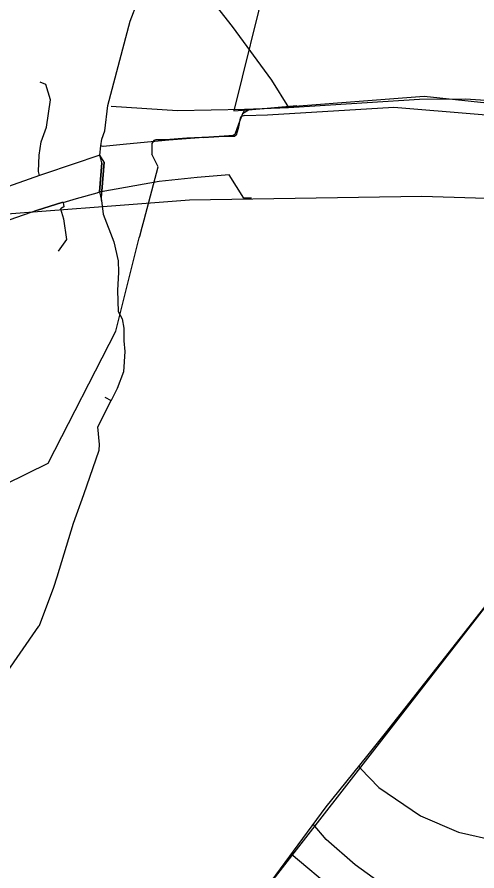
# Model space of a CAD drawing. Extents: x -662500 to -653478, y -1056827 to -1049993.
# Drawn here: x -659945.9 to -659822.2, y -1052202.5 to -1051972.7 of the extents above; entities that cross this region are included whole.
import ezdxf

# ---------------------------------------------------------------- set-up
doc = ezdxf.new("R2010")
doc.units = 0
for name, color, linetype in [('Vrstva 1', 7, 'Continuous'), ('Vrstva 24', 7, 'Continuous'), ('Vrstva 45', 7, 'Continuous'), ('Vrstva 48', 7, 'Continuous'), ('Vrstva 5', 7, 'Continuous'), ('Vrstva 7', 7, 'Continuous')]:
    doc.layers.add(name, color=color, linetype=linetype)

msp = doc.modelspace()

# ---------------------------------------------------------------- linework, layer by layer
at = {"layer": 'Vrstva 1'}
msp.add_lwpolyline([(-659675.39, -1052019.4), (-659639.54, -1052020.88), (-659636.44, -1052033.86), (-659626.36, -1052069.96), (-659618.18, -1052102.6), (-659620.12, -1052107.5), (-659721.07, -1052150.88), (-659741.57, -1052138.62), (-659753.8, -1052131.2), (-659796, -1052100.66), (-659846.91, -1052165.44), (-659851.91, -1052171.69), (-659862.84, -1052185.26), (-659882.68, -1052212.21), (-659879.78, -1052220.54), (-659869.29, -1052233.66), (-659871.6, -1052238.48), (-659931.31, -1052348.25), (-659940.37, -1052344.82), (-659945.94, -1052342.8), (-659950.73, -1052341.07)], dxfattribs=at)
at = {"layer": 'Vrstva 24'}
for points in [[(-659753.8, -1052131.2), (-659756.5, -1052119), (-659758.5, -1052094.5), (-659748, -1052057.5), (-659747, -1052045), (-659751.5, -1052036), (-659761, -1052028), (-659773.5, -1052023), (-659837, -1052021), (-659899.5, -1052022), (-659958, -1052026.5), (-659996.5, -1052023), (-660000, -1052023), (-660013, -1052023)], [(-659753.8, -1052131.2), (-659796, -1052100.66), (-659846.91, -1052165.44), (-659851.91, -1052171.69), (-659862.84, -1052185.26), (-659882.68, -1052212.21), (-659879.78, -1052220.54), (-659869.29, -1052233.66), (-659864.18, -1052240.66), (-659838.29, -1052261.09), (-659825.01, -1052269.17), (-659812.36, -1052274.48), (-659788.46, -1052248.64), (-659728.23, -1052251.8), (-659713.25, -1052253.61), (-659697.8, -1052231.4), (-659688.24, -1052209.97)]]:
    msp.add_lwpolyline(points, dxfattribs=at)
at = {"layer": 'Vrstva 45'}
for p, q in [((-659884.7, -1051997.54), (-659885.32, -1051998.78)), ((-659884.7, -1051997.54), (-659885.32, -1051998.78)), ((-659884.7, -1051997.54), (-659872.93, -1051997.03)), ((-659884.7, -1051997.54), (-659872.93, -1051997.03)), ((-659872.93, -1051997.03), (-659865.86, -1051996.6)), ((-659872.93, -1051997.03), (-659865.86, -1051996.6)), ((-659872.93, -1051997.03), (-659865.86, -1051996.6)), ((-659872.93, -1051997.03), (-659865.86, -1051996.6)), ((-659872.93, -1051997.03), (-659865.86, -1051996.6)), ((-659872.93, -1051997.03), (-659865.86, -1051996.6)), ((-659884.75, -1051999.23), (-659878.58, -1051999.04)), ((-659884.75, -1051999.23), (-659878.58, -1051999.04)), ((-659895.81, -1052005.18), (-659890.25, -1052004.78)), ((-659895.81, -1052005.18), (-659890.25, -1052004.78)), ((-659923.68, -1052009.86), (-659923.4, -1052007.4)), ((-659923.68, -1052009.86), (-659923.4, -1052007.4)), ((-659923.68, -1052009.86), (-659923.4, -1052007.4)), ((-659923.68, -1052009.86), (-659923.4, -1052007.4)), ((-659917.4, -1052007.06), (-659922.75, -1052007.52)), ((-659917.4, -1052007.06), (-659922.75, -1052007.52)), ((-659923.41, -1052010.89), (-659923.68, -1052009.86)), ((-659923.41, -1052010.89), (-659923.68, -1052009.86)), ((-659923.12, -1052011.97), (-659923.72, -1052019.76)), ((-659923.12, -1052011.97), (-659923.72, -1052019.76)), ((-659922.46, -1052011.76), (-659923.17, -1052019.57)), ((-659922.46, -1052011.76), (-659923.17, -1052019.57)), ((-659923.28, -1052019.74), (-659923.72, -1052019.76)), ((-659923.28, -1052019.74), (-659923.72, -1052019.76)), ((-659923.72, -1052019.76), (-659923.23, -1052022.1)), ((-659923.72, -1052019.76), (-659923.23, -1052022.1)), ((-659940.39, -1052024.69), (-659933.85, -1052022.64)), ((-659940.39, -1052024.69), (-659933.85, -1052022.64)), ((-659912.3, -1052029.31), (-659911.76, -1052027.33)), ((-659912.3, -1052029.31), (-659911.76, -1052027.33)), ((-659922.31, -1052075.01), (-659920.64, -1052075.93)), ((-659922.31, -1052075.01), (-659920.64, -1052075.93))]:
    msp.add_line(p, q, dxfattribs=at)
for points in [[(-659921.51, -1051996.53), (-659915.5, -1051973.85), (-659913.41, -1051968.41), (-659910.3, -1051949.92), (-659910.26, -1051947.71)], [(-659921.51, -1051996.53), (-659915.5, -1051973.85), (-659913.41, -1051968.41), (-659910.3, -1051949.92), (-659910.26, -1051947.71)], [(-659899.23, -1051960.87), (-659898.67, -1051961.69), (-659888.06, -1051975.22), (-659877.52, -1051989.69), (-659872.93, -1051997.03)], [(-659899.23, -1051960.87), (-659898.67, -1051961.69), (-659888.06, -1051975.22), (-659877.52, -1051989.69), (-659872.93, -1051997.03)], [(-659899.23, -1051960.87), (-659898.67, -1051961.69), (-659888.06, -1051975.22), (-659877.52, -1051989.69), (-659872.93, -1051997.03)], [(-659899.23, -1051960.87), (-659898.67, -1051961.69), (-659888.06, -1051975.22), (-659877.52, -1051989.69), (-659872.93, -1051997.03)], [(-659939.92, -1052015.39), (-659940.14, -1052014.26), (-659939.96, -1052009.89), (-659939.41, -1052006.28), (-659938.03, -1052002.37), (-659936.97, -1051994.97), (-659938.15, -1051990.83), (-659939.7, -1051990.23)], [(-659939.92, -1052015.39), (-659940.14, -1052014.26), (-659939.96, -1052009.89), (-659939.41, -1052006.28), (-659938.03, -1052002.37), (-659936.97, -1051994.97), (-659938.15, -1051990.83), (-659939.7, -1051990.23)], [(-659865.86, -1051996.6), (-659837.64, -1051994.86), (-659825.32, -1051994.73), (-659815.8, -1051995.33), (-659795.38, -1051997.48), (-659775.52, -1052000.1), (-659751.37, -1052002.82), (-659728.29, -1052005.43), (-659699.84, -1052009.5)], [(-659865.86, -1051996.6), (-659837.64, -1051994.86), (-659825.32, -1051994.73), (-659815.8, -1051995.33), (-659795.38, -1051997.48), (-659775.52, -1052000.1), (-659751.37, -1052002.82), (-659728.29, -1052005.43), (-659699.84, -1052009.5)], [(-659865.86, -1051996.6), (-659837.64, -1051994.86), (-659825.32, -1051994.73), (-659815.8, -1051995.33), (-659795.38, -1051997.48), (-659775.52, -1052000.1), (-659751.37, -1052002.82), (-659728.29, -1052005.43), (-659699.84, -1052009.5)], [(-659865.86, -1051996.6), (-659837.64, -1051994.86), (-659825.32, -1051994.73), (-659815.8, -1051995.33), (-659795.38, -1051997.48), (-659775.52, -1052000.1), (-659751.37, -1052002.82), (-659728.29, -1052005.43), (-659699.84, -1052009.5)], [(-659865.86, -1051996.6), (-659837.64, -1051994.86), (-659825.32, -1051994.73), (-659815.8, -1051995.33), (-659795.38, -1051997.48), (-659775.52, -1052000.1), (-659751.37, -1052002.82), (-659728.29, -1052005.43), (-659699.84, -1052009.5)], [(-659865.86, -1051996.6), (-659837.64, -1051994.86), (-659825.32, -1051994.73), (-659815.8, -1051995.33), (-659795.38, -1051997.48), (-659775.52, -1052000.1), (-659751.37, -1052002.82), (-659728.29, -1052005.43), (-659699.84, -1052009.5)], [(-659923.4, -1052007.4), (-659923.13, -1052005.54), (-659922.3, -1052003.3), (-659921.51, -1051996.53)], [(-659923.4, -1052007.4), (-659923.13, -1052005.54), (-659922.3, -1052003.3), (-659921.51, -1051996.53)], [(-659920.6, -1051996.72), (-659902.81, -1051997.88), (-659884.7, -1051997.54)], [(-659920.6, -1051996.72), (-659902.81, -1051997.88), (-659884.7, -1051997.54)], [(-659870.66, -1051996.6), (-659883.71, -1051997.76), (-659885.32, -1051998.78)], [(-659870.66, -1051996.6), (-659883.71, -1051997.76), (-659885.32, -1051998.78)], [(-659878.58, -1051999.04), (-659844.57, -1051997.01), (-659774.33, -1052002.82), (-659744.5, -1052006.79), (-659729.75, -1052009.73)], [(-659878.58, -1051999.04), (-659844.57, -1051997.01), (-659774.33, -1052002.82), (-659744.5, -1052006.79), (-659729.75, -1052009.73)], [(-659885.32, -1051998.78), (-659886.32, -1052001.51), (-659887.35, -1052004.31), (-659887.79, -1052004.64), (-659890.25, -1052004.78), (-659895.81, -1052005.18), (-659905.06, -1052005.83), (-659914.59, -1052006.71), (-659917.4, -1052007.06), (-659922.75, -1052007.52), (-659923.4, -1052007.4)], [(-659885.32, -1051998.78), (-659886.32, -1052001.51), (-659887.35, -1052004.31), (-659887.79, -1052004.64), (-659890.25, -1052004.78), (-659895.81, -1052005.18), (-659905.06, -1052005.83), (-659914.59, -1052006.71), (-659917.4, -1052007.06), (-659922.75, -1052007.52), (-659923.4, -1052007.4)], [(-659885.32, -1051998.78), (-659886.32, -1052001.51), (-659887.35, -1052004.31), (-659887.79, -1052004.64), (-659890.25, -1052004.78), (-659895.81, -1052005.18), (-659905.06, -1052005.83), (-659914.59, -1052006.71), (-659917.4, -1052007.06), (-659922.75, -1052007.52), (-659923.4, -1052007.4)], [(-659885.32, -1051998.78), (-659886.32, -1052001.51), (-659887.35, -1052004.31), (-659887.79, -1052004.64), (-659890.25, -1052004.78), (-659895.81, -1052005.18), (-659905.06, -1052005.83), (-659914.59, -1052006.71), (-659917.4, -1052007.06), (-659922.75, -1052007.52), (-659923.4, -1052007.4)], [(-659884.75, -1051999.23), (-659885.64, -1051999.51), (-659885.95, -1051999.92), (-659886.42, -1052002.71), (-659886.95, -1052004.47), (-659887.41, -1052004.86), (-659888, -1052004.89), (-659891.85, -1052004.92), (-659896.26, -1052005.1), (-659900.28, -1052005.34), (-659905.97, -1052005.73), (-659908.63, -1052005.75), (-659909.15, -1052005.93), (-659909.68, -1052006.76), (-659909.7, -1052009.64)], [(-659884.75, -1051999.23), (-659885.64, -1051999.51), (-659885.95, -1051999.92), (-659886.42, -1052002.71), (-659886.95, -1052004.47), (-659887.41, -1052004.86), (-659888, -1052004.89), (-659891.85, -1052004.92), (-659896.26, -1052005.1), (-659900.28, -1052005.34), (-659905.97, -1052005.73), (-659908.63, -1052005.75), (-659909.15, -1052005.93), (-659909.68, -1052006.76), (-659909.7, -1052009.64)], [(-659923.68, -1052009.86), (-659938.56, -1052014.92), (-659939.92, -1052015.39)], [(-659923.68, -1052009.86), (-659938.56, -1052014.92), (-659939.92, -1052015.39)], [(-659923.72, -1052019.76), (-659923.12, -1052011.97), (-659923.41, -1052010.89)], [(-659923.72, -1052019.76), (-659923.12, -1052011.97), (-659923.41, -1052010.89)], [(-659923.23, -1052022.1), (-659923.17, -1052019.57), (-659922.46, -1052011.76), (-659923.68, -1052009.86)], [(-659923.23, -1052022.1), (-659923.17, -1052019.57), (-659922.46, -1052011.76), (-659923.68, -1052009.86)], [(-659911.76, -1052027.33), (-659907.93, -1052013), (-659909.7, -1052009.64)], [(-659911.76, -1052027.33), (-659907.93, -1052013), (-659909.7, -1052009.64)], [(-659939.92, -1052015.39), (-659949.73, -1052018.89), (-659951.54, -1052020.03), (-659952.3, -1052020.15), (-659953.35, -1052020.43), (-659960.58, -1052022.64), (-659972.18, -1052027.33), (-659973.41, -1052027.98)], [(-659939.92, -1052015.39), (-659949.73, -1052018.89), (-659951.54, -1052020.03), (-659952.3, -1052020.15), (-659953.35, -1052020.43), (-659960.58, -1052022.64), (-659972.18, -1052027.33), (-659973.41, -1052027.98)], [(-659882.82, -1052021.47), (-659884.89, -1052021.45), (-659888.91, -1052015.14), (-659897.52, -1052015.94), (-659907.73, -1052017), (-659923.28, -1052019.74)], [(-659882.82, -1052021.47), (-659884.89, -1052021.45), (-659888.91, -1052015.14), (-659897.52, -1052015.94), (-659907.73, -1052017), (-659923.28, -1052019.74)], [(-659933.53, -1052022.63), (-659929.98, -1052021.52), (-659924.42, -1052020.04), (-659923.72, -1052019.76)], [(-659933.53, -1052022.63), (-659929.98, -1052021.52), (-659924.42, -1052020.04), (-659923.72, -1052019.76)], [(-659933.53, -1052022.63), (-659933.85, -1052022.64), (-659940.39, -1052024.69), (-659947.88, -1052027.26), (-659953.23, -1052029.03), (-659961.3, -1052032.01)], [(-659933.53, -1052022.63), (-659933.85, -1052022.64), (-659940.39, -1052024.69), (-659947.88, -1052027.26), (-659953.23, -1052029.03), (-659961.3, -1052032.01)], [(-659933.53, -1052022.63), (-659933.33, -1052023.76), (-659934.25, -1052024.35), (-659933.47, -1052026.98), (-659932.6, -1052032.56), (-659934.9, -1052035.72)], [(-659933.53, -1052022.63), (-659933.33, -1052023.76), (-659934.25, -1052024.35), (-659933.47, -1052026.98), (-659932.6, -1052032.56), (-659934.9, -1052035.72)], [(-659923.23, -1052022.1), (-659922.8, -1052025.77), (-659919.91, -1052033.24), (-659918.77, -1052038.31), (-659918.6, -1052041.38), (-659918.94, -1052046.32), (-659918.76, -1052051.97), (-659917.7, -1052053.9), (-659917.21, -1052056.43), (-659917.17, -1052059.9), (-659916.92, -1052062.74), (-659917.27, -1052068.22), (-659919, -1052072.72), (-659920.64, -1052075.93)], [(-659923.23, -1052022.1), (-659922.8, -1052025.77), (-659919.91, -1052033.24), (-659918.77, -1052038.31), (-659918.6, -1052041.38), (-659918.94, -1052046.32), (-659918.76, -1052051.97), (-659917.7, -1052053.9), (-659917.21, -1052056.43), (-659917.17, -1052059.9), (-659916.92, -1052062.74), (-659917.27, -1052068.22), (-659919, -1052072.72), (-659920.64, -1052075.93)], [(-659923.23, -1052022.1), (-659922.8, -1052025.77), (-659919.91, -1052033.24), (-659918.77, -1052038.31), (-659918.6, -1052041.38), (-659918.94, -1052046.32), (-659918.76, -1052051.97), (-659917.7, -1052053.9), (-659917.21, -1052056.43), (-659917.17, -1052059.9), (-659916.92, -1052062.74), (-659917.27, -1052068.22), (-659919, -1052072.72), (-659920.64, -1052075.93)], [(-659923.23, -1052022.1), (-659922.8, -1052025.77), (-659919.91, -1052033.24), (-659918.77, -1052038.31), (-659918.6, -1052041.38), (-659918.94, -1052046.32), (-659918.76, -1052051.97), (-659917.7, -1052053.9), (-659917.21, -1052056.43), (-659917.17, -1052059.9), (-659916.92, -1052062.74), (-659917.27, -1052068.22), (-659919, -1052072.72), (-659920.64, -1052075.93)], [(-659913.04, -1052032.13), (-659912.93, -1052031.68), (-659912.3, -1052029.31)], [(-659913.04, -1052032.13), (-659912.93, -1052031.68), (-659912.3, -1052029.31)], [(-659966.88, -1052109.82), (-659960.64, -1052104.11), (-659937.52, -1052092.76), (-659919.32, -1052057.27), (-659913.04, -1052032.13)], [(-659966.88, -1052109.82), (-659960.64, -1052104.11), (-659937.52, -1052092.76), (-659919.32, -1052057.27), (-659913.04, -1052032.13)], [(-659987.17, -1052202.28), (-659976.05, -1052186.2), (-659970.46, -1052180.47), (-659940.04, -1052136.63), (-659939.88, -1052136.47), (-659936.03, -1052126.15), (-659935.15, -1052123.36), (-659930.77, -1052108.95), (-659927.94, -1052101.2), (-659923.86, -1052089.29), (-659923.75, -1052087.79), (-659924.23, -1052082.97), (-659920.64, -1052075.93)], [(-659987.17, -1052202.28), (-659976.05, -1052186.2), (-659970.46, -1052180.47), (-659940.04, -1052136.63), (-659939.88, -1052136.47), (-659936.03, -1052126.15), (-659935.15, -1052123.36), (-659930.77, -1052108.95), (-659927.94, -1052101.2), (-659923.86, -1052089.29), (-659923.75, -1052087.79), (-659924.23, -1052082.97), (-659920.64, -1052075.93)], [(-659987.17, -1052202.28), (-659976.05, -1052186.2), (-659970.46, -1052180.47), (-659940.04, -1052136.63), (-659939.88, -1052136.47), (-659936.03, -1052126.15), (-659935.15, -1052123.36), (-659930.77, -1052108.95), (-659927.94, -1052101.2), (-659923.86, -1052089.29), (-659923.75, -1052087.79), (-659924.23, -1052082.97), (-659920.64, -1052075.93)], [(-659987.17, -1052202.28), (-659976.05, -1052186.2), (-659970.46, -1052180.47), (-659940.04, -1052136.63), (-659939.88, -1052136.47), (-659936.03, -1052126.15), (-659935.15, -1052123.36), (-659930.77, -1052108.95), (-659927.94, -1052101.2), (-659923.86, -1052089.29), (-659923.75, -1052087.79), (-659924.23, -1052082.97), (-659920.64, -1052075.93)]]:
    msp.add_lwpolyline(points, dxfattribs=at)
at = {"layer": 'Vrstva 48'}
msp.add_lwpolyline([(-659878.72, -1051962.02), (-659887.64, -1051997.92), (-659836.43, -1051993.97), (-659800.18, -1051997.87), (-659681.2, -1052010.63), (-659667.98, -1051973.39), (-659658.91, -1051930.64)], dxfattribs=at)
at = {"layer": 'Vrstva 5'}
msp.add_lwpolyline([(-659729.06, -1052275.65), (-659738.99, -1052285.45), (-659747.16, -1052289.35), (-659773.64, -1052284.97), (-659812.36, -1052274.48), (-659825.01, -1052269.17), (-659838.29, -1052261.09), (-659864.18, -1052240.66), (-659869.29, -1052233.66), (-659879.78, -1052220.54), (-659882.68, -1052212.21), (-659796, -1052100.66), (-659753.8, -1052131.2), (-659721.07, -1052150.88), (-659711.91, -1052164.91), (-659709.2, -1052168.26), (-659686.18, -1052192.72), (-659686.02, -1052200.03), (-659688.24, -1052209.98), (-659697.8, -1052231.4), (-659713.25, -1052253.61)], close=True, dxfattribs=at)
at = {"layer": 'Vrstva 7'}
for p, q in [((-659854.02, -1052174.3), (-659853.55, -1052174.97)), ((-659853.55, -1052174.97), (-659848.59, -1052180.07)), ((-659848.59, -1052180.07), (-659837.4, -1052187.73)), ((-659837.4, -1052187.73), (-659827.19, -1052192.12)), ((-659862.76, -1052194.1), (-659866.3, -1052189.96)), ((-659827.19, -1052192.12), (-659811.89, -1052195.52)), ((-659854.97, -1052200.91), (-659862.76, -1052194.1)), ((-659851.57, -1052215.22), (-659872.2, -1052197.98)), ((-659845.9, -1052207.43), (-659854.97, -1052200.91))]:
    msp.add_line(p, q, dxfattribs=at)

doc.saveas('drawing.dxf')
